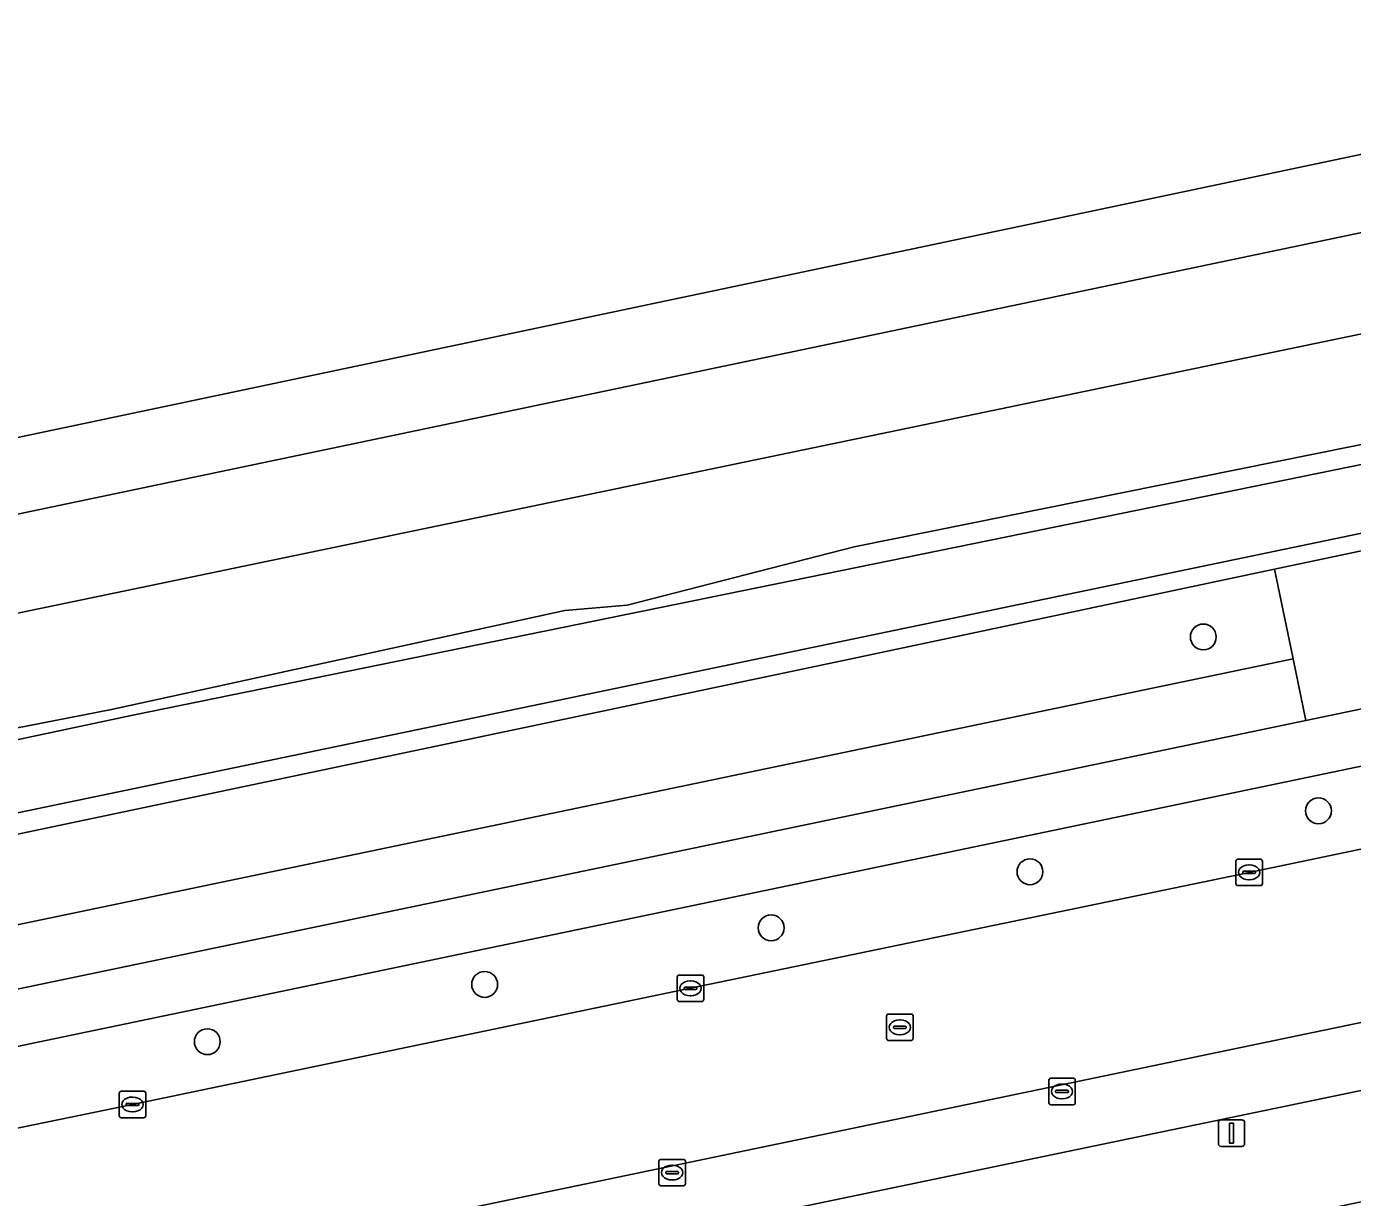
# Model space of a CAD drawing. Extents: x 162989 to 165008, y 383432 to 384338.
# Drawn here: x 164469.2 to 164519.3, y 384243.5 to 384287.7 of the extents above; entities that cross this region are included whole.
import ezdxf

# ---------------------------------------------------------------- set-up
doc = ezdxf.new("R2010")
doc.units = 0
for name, color, linetype in [('IMGEO_Berm_groen', 7, 'Continuous'), ('IMGEO_Boom', 7, 'Continuous'), ('IMGEO_Fietspad_open', 7, 'Continuous'), ('IMGEO_Gemengd_bos', 7, 'Continuous'), ('IMGEO_Grasland_overig', 7, 'Continuous'), ('IMGEO_Greppel_droge_sloot', 7, 'Continuous'), ('IMGEO_Hek', 7, 'Continuous'), ('IMGEO_Kolk', 7, 'Continuous'), ('IMGEO_Lichtmast', 7, 'Continuous'), ('IMGEO_Parkeervlak_open', 7, 'Continuous'), ('IMGEO_Rijbaan_lokaal_open', 7, 'Continuous'), ('IMGEO_Rioolput', 7, 'Continuous'), ('IMGEO_Spoor', 7, 'Continuous'), ('IMGEO_Spoorbaan_halfverhard', 7, 'Continuous')]:
    doc.layers.add(name, color=color, linetype=linetype)

msp = doc.modelspace()

# ---------------------------------------------------------------- linework, layer by layer
at = {"layer": 'IMGEO_Berm_groen'}
for points in [[(164701.49, 384294.495), (164700.854, 384297.472), (164660.017, 384288.989), (164626.984, 384282.106), (164593.336, 384275.079), (164552.977, 384266.743), (164451.735, 384245.634), (164404.835, 384235.881), (164384.225, 384231.598), (164359.448, 384226.443)], [(164362.222, 384223.918), (164366.446, 384224.764), (164371.602, 384225.857), (164392.697, 384230.265), (164413.812, 384234.682), (164431.965, 384238.461), (164453.063, 384242.87), (164473.197, 384247.002), (164494.286, 384251.393), (164515.399, 384255.774), (164536.491, 384260.183), (164557.545, 384264.556), (164576.693, 384268.524), (164598.754, 384273.114), (164618.889, 384277.307), (164639.966, 384281.684), (164659.11, 384285.678), (164679.181, 384289.857), (164701.277, 384294.45), (164701.49, 384294.495)]]:
    msp.add_lwpolyline(points, dxfattribs=at)
msp.add_lwpolyline([(164621.862, 384264.76), (164620.492, 384268.471), (164555.467, 384255.002), (164524.903, 384248.631), (164464.53, 384236.083), (164421.896, 384227.192), (164390.88, 384220.716), (164382.4, 384218.944), (164379.422, 384220.92), (164376.14, 384220.234), (164375.058, 384213.228), (164420.474, 384222.769), (164455.91, 384230.094), (164518.367, 384243.06), (164546.942, 384249.063), (164601.668, 384260.367), (164614.911, 384263.179), (164620.253, 384264.419)], close=True, dxfattribs=at)
at = {"layer": 'IMGEO_Boom'}
for centre in [(164513.667, 384264.672), (164518.019, 384258.1), (164507.116, 384255.798), (164497.333, 384253.678), (164486.507, 384251.54), (164476.025, 384249.375)]:
    msp.add_circle(centre, 0.489, dxfattribs=at)
at = {"layer": 'IMGEO_Fietspad_open'}
for points in [[(164701.49, 384294.495), (164705.407, 384295.319), (164704.798, 384298.309), (164720.656, 384301.571), (164758.566, 384309.469), (164779.659, 384313.863), (164778.993, 384315.896), (164758.651, 384311.662), (164720.002, 384303.629), (164703.932, 384300.267), (164659.159, 384290.995), (164626.815, 384284.248), (164592.857, 384277.162), (164552.545, 384268.813), (164517.54, 384261.516), (164451.067, 384247.659), (164404.577, 384238.044), (164359.498, 384228.605), (164357.48, 384228.183)], [(164359.448, 384226.443), (164384.225, 384231.598), (164404.835, 384235.881), (164451.735, 384245.634), (164552.977, 384266.743), (164593.336, 384275.079), (164626.984, 384282.106), (164660.017, 384288.989), (164700.854, 384297.472), (164701.49, 384294.495)]]:
    msp.add_lwpolyline(points, dxfattribs=at)
at = {"layer": 'IMGEO_Gemengd_bos'}
for points in [[(164778.993, 384315.896), (164778.735, 384316.73), (164777.169, 384321.86), (164776.731, 384321.77), (164763.995, 384319.142), (164643.168, 384293.999), (164612.143, 384287.449), (164595.74, 384283.986), (164516.359, 384267.228), (164517.058, 384263.844), (164517.54, 384261.516), (164552.545, 384268.813), (164592.857, 384277.162), (164626.815, 384284.248), (164659.159, 384290.995), (164703.932, 384300.267), (164720.002, 384303.629), (164758.651, 384311.662)], [(164303.485, 384223.907), (164304.402, 384219.662), (164323.29, 384223.548), (164359.021, 384230.9), (164517.058, 384263.844), (164516.359, 384267.228), (164500, 384263.774), (164434.525, 384250), (164348.319, 384232.834), (164345.391, 384232.251), (164340.758, 384231.27), (164314.07, 384225.844), (164312.147, 384225.517), (164310.471, 384225.232), (164308.203, 384224.846)], [(164517.54, 384261.516), (164517.058, 384263.844), (164359.021, 384230.9), (164359.498, 384228.605), (164404.577, 384238.044), (164451.067, 384247.659)]]:
    msp.add_lwpolyline(points, close=True, dxfattribs=at)
at = {"layer": 'IMGEO_Grasland_overig'}
for points in [[(164555.868, 384279.454), (164533.879, 384274.824), (164500.473, 384268.075), (164491.893, 384265.874), (164489.542, 384265.671), (164472.406, 384261.928), (164444.706, 384256.531)], [(164395.414, 384245.184), (164473.212, 384261.72), (164551.622, 384277.718)]]:
    msp.add_lwpolyline(points, dxfattribs=at)
at = {"layer": 'IMGEO_Greppel_droge_sloot'}
msp.add_lwpolyline([(164314.07, 384225.844), (164340.758, 384231.27), (164345.391, 384232.251), (164348.319, 384232.834), (164434.525, 384250), (164500, 384263.774), (164516.359, 384267.228), (164595.74, 384283.986), (164595.962, 384284.289), (164596.247, 384284.465), (164596.469, 384285.02), (164596.499, 384285.647), (164596.223, 384286.003), (164596.111, 384286.147), (164595.189, 384286.428), (164593.742, 384286.339), (164576.217, 384282.833), (164551.622, 384277.718), (164473.212, 384261.72), (164395.414, 384245.184), (164311.739, 384227.771)], dxfattribs=at)
at = {"layer": 'IMGEO_Hek'}
msp.add_lwpolyline([(164303.131, 384226.044), (164305.697, 384225.187), (164307.372, 384224.639), (164387.865, 384241.173), (164396.794, 384243.033), (164579.165, 384280.984), (164608.458, 384287.127), (164632.936, 384292.237), (164650.022, 384295.726), (164674.431, 384300.787), (164689.153, 384303.87), (164716.01, 384309.444), (164762.017, 384319.118), (164785.621, 384324.006)], dxfattribs=at)
at = {"layer": 'IMGEO_Kolk'}
for p, q in [((164514.973, 384256.274), (164515.825, 384256.274)), ((164514.898, 384255.348), (164514.898, 384256.2)), ((164515.157, 384255.768), (164515.157, 384255.78)), ((164515.595, 384255.731), (164515.197, 384255.731)), ((164515.2, 384255.817), (164515.598, 384255.817)), ((164515.386, 384256.054), (164515.411, 384256.054)), ((164515.641, 384255.78), (164515.641, 384255.768)), ((164515.899, 384256.2), (164515.899, 384255.348)), ((164515.825, 384255.274), (164514.973, 384255.274)), ((164515.409, 384255.494), (164515.384, 384255.494)), ((164493.785, 384250.967), (164493.785, 384251.819)), ((164493.86, 384251.893), (164494.712, 384251.893)), ((164494.786, 384251.819), (164494.786, 384250.967)), ((164494.044, 384251.387), (164494.044, 384251.399)), ((164494.482, 384251.35), (164494.084, 384251.35)), ((164494.087, 384251.436), (164494.485, 384251.436)), ((164494.273, 384251.673), (164494.298, 384251.673)), ((164494.528, 384251.399), (164494.528, 384251.387)), ((164494.712, 384250.893), (164493.86, 384250.893)), ((164494.296, 384251.113), (164494.271, 384251.113)), ((164507.827, 384247.068), (164507.827, 384247.92)), ((164507.902, 384247.994), (164508.754, 384247.994)), ((164508.315, 384247.774), (164508.34, 384247.774)), ((164508.828, 384247.92), (164508.828, 384247.068)), ((164472.696, 384246.576), (164472.696, 384247.428)), ((164472.771, 384247.502), (164473.623, 384247.502)), ((164473.184, 384247.282), (164473.209, 384247.282)), ((164473.697, 384247.428), (164473.697, 384246.576)), ((164508.086, 384247.488), (164508.086, 384247.5)), ((164508.524, 384247.451), (164508.126, 384247.451)), ((164508.129, 384247.537), (164508.527, 384247.537)), ((164508.338, 384247.214), (164508.313, 384247.214)), ((164508.57, 384247.5), (164508.57, 384247.488)), ((164472.955, 384246.996), (164472.955, 384247.008)), ((164473.393, 384246.959), (164472.995, 384246.959)), ((164472.998, 384247.045), (164473.396, 384247.045)), ((164473.207, 384246.722), (164473.182, 384246.722)), ((164473.439, 384247.008), (164473.439, 384246.996)), ((164508.754, 384246.994), (164507.902, 384246.994)), ((164473.623, 384246.502), (164472.771, 384246.502)), ((164493.092, 384244.002), (164493.092, 384244.854)), ((164493.167, 384244.928), (164494.019, 384244.928)), ((164493.58, 384244.708), (164493.605, 384244.708)), ((164494.093, 384244.854), (164494.093, 384244.002)), ((164493.351, 384244.422), (164493.351, 384244.434)), ((164493.789, 384244.385), (164493.391, 384244.385)), ((164493.394, 384244.471), (164493.792, 384244.471)), ((164493.835, 384244.434), (164493.835, 384244.422)), ((164494.019, 384243.928), (164493.167, 384243.928)), ((164493.603, 384244.148), (164493.578, 384244.148))]:
    msp.add_line(p, q, dxfattribs=at)
for points in [[(164514.973, 384256.274), (164515.825, 384256.274)], [(164514.898, 384255.348), (164514.898, 384256.2)], [(164515.899, 384256.2), (164515.899, 384255.348)], [(164515.825, 384255.274), (164514.973, 384255.274)], [(164493.785, 384250.967), (164493.785, 384251.819)], [(164493.86, 384251.893), (164494.712, 384251.893)], [(164494.786, 384251.819), (164494.786, 384250.967)], [(164494.712, 384250.893), (164493.86, 384250.893)], [(164507.827, 384247.068), (164507.827, 384247.92)], [(164507.902, 384247.994), (164508.754, 384247.994)], [(164508.828, 384247.92), (164508.828, 384247.068)], [(164472.696, 384246.576), (164472.696, 384247.428)], [(164472.771, 384247.502), (164473.623, 384247.502)], [(164473.697, 384247.428), (164473.697, 384246.576)], [(164508.754, 384246.994), (164507.902, 384246.994)], [(164473.623, 384246.502), (164472.771, 384246.502)], [(164493.092, 384244.002), (164493.092, 384244.854)], [(164493.167, 384244.928), (164494.019, 384244.928)], [(164494.093, 384244.854), (164494.093, 384244.002)], [(164494.019, 384243.928), (164493.167, 384243.928)]]:
    msp.add_lwpolyline(points, dxfattribs=at)
for centre, radius, start, end in [((164514.975, 384256.198), 0.0765, 91.552, 178.448), ((164514.975, 384256.198), 0.0765, 91.552, 178.448), ((164515.823, 384256.198), 0.0765, 1.552, 88.448), ((164515.823, 384256.198), 0.0765, 1.552, 88.448), ((164515.197, 384255.777), 0.0403, 85.8775, 175.7526), ((164515.194, 384255.767), 0.0366, 178.938, 274.7102), ((164515.598, 384255.774), 0.043, 264.8664, 352.4533), ((164515.602, 384255.779), 0.0386, 1.7309, 96.639), ((164514.975, 384255.35), 0.0765, 181.552, 268.448), ((164514.975, 384255.35), 0.0765, 181.552, 268.448), ((164515.823, 384255.35), 0.0765, 271.552, 358.448), ((164515.823, 384255.35), 0.0765, 271.552, 358.448), ((164493.862, 384251.817), 0.0765, 91.552, 178.448), ((164493.862, 384251.817), 0.0765, 91.552, 178.448), ((164494.71, 384251.817), 0.0765, 1.552, 88.448), ((164494.71, 384251.817), 0.0765, 1.552, 88.448), ((164494.084, 384251.396), 0.0403, 85.8775, 175.7526), ((164494.081, 384251.386), 0.0366, 178.938, 274.7102), ((164494.485, 384251.393), 0.043, 264.8664, 352.4533), ((164494.489, 384251.398), 0.0386, 1.7309, 96.639), ((164493.862, 384250.969), 0.0765, 181.552, 268.448), ((164493.862, 384250.969), 0.0765, 181.552, 268.448), ((164494.71, 384250.969), 0.0765, 271.552, 358.448), ((164494.71, 384250.969), 0.0765, 271.552, 358.448), ((164507.904, 384247.918), 0.0765, 91.552, 178.448), ((164507.904, 384247.918), 0.0765, 91.552, 178.448), ((164508.752, 384247.918), 0.0765, 1.552, 88.448), ((164508.752, 384247.918), 0.0765, 1.552, 88.448), ((164472.773, 384247.426), 0.0765, 91.552, 178.448), ((164472.773, 384247.426), 0.0765, 91.552, 178.448), ((164473.621, 384247.426), 0.0765, 1.552, 88.448), ((164473.621, 384247.426), 0.0765, 1.552, 88.448), ((164508.126, 384247.497), 0.0403, 85.8775, 175.7526), ((164508.123, 384247.487), 0.0366, 178.938, 274.7102), ((164508.527, 384247.494), 0.043, 264.8664, 352.4533), ((164508.531, 384247.499), 0.0386, 1.7309, 96.639), ((164472.995, 384247.005), 0.0403, 85.8775, 175.7526), ((164472.992, 384246.995), 0.0366, 178.938, 274.7102), ((164473.396, 384247.002), 0.043, 264.8664, 352.4533), ((164473.4, 384247.007), 0.0386, 1.7309, 96.639), ((164507.904, 384247.07), 0.0765, 181.552, 268.448), ((164507.904, 384247.07), 0.0765, 181.552, 268.448), ((164508.752, 384247.07), 0.0765, 271.552, 358.448), ((164508.752, 384247.07), 0.0765, 271.552, 358.448), ((164472.773, 384246.578), 0.0765, 181.552, 268.448), ((164472.773, 384246.578), 0.0765, 181.552, 268.448), ((164473.621, 384246.578), 0.0765, 271.552, 358.448), ((164473.621, 384246.578), 0.0765, 271.552, 358.448), ((164493.169, 384244.852), 0.0765, 91.552, 178.448), ((164493.169, 384244.852), 0.0765, 91.552, 178.448), ((164494.017, 384244.852), 0.0765, 1.552, 88.448), ((164494.017, 384244.852), 0.0765, 1.552, 88.448), ((164493.391, 384244.431), 0.0403, 85.8775, 175.7526), ((164493.388, 384244.421), 0.0366, 178.938, 274.7102), ((164493.792, 384244.428), 0.043, 264.8664, 352.4533), ((164493.796, 384244.433), 0.0386, 1.7309, 96.639), ((164493.169, 384244.004), 0.0765, 181.552, 268.448), ((164493.169, 384244.004), 0.0765, 181.552, 268.448), ((164494.017, 384244.004), 0.0765, 271.552, 358.448), ((164494.017, 384244.004), 0.0765, 271.552, 358.448)]:
    msp.add_arc(centre, radius, start, end, dxfattribs=at)
for centre, major_axis, ratio, start_param, end_param in [((164515.385, 384255.774), (-0.387, 0.002), 0.722429, 4.712389, 7.853982), ((164515.41, 384255.774), (-0.39, 0.002), 0.717154, 1.570796, 4.712389), ((164494.272, 384251.393), (-0.387, 0.002), 0.722429, 4.712389, 7.853982), ((164494.297, 384251.393), (-0.39, 0.002), 0.717154, 1.570796, 4.712389), ((164508.314, 384247.494), (-0.387, 0.002), 0.722429, 4.712389, 7.853982), ((164508.339, 384247.494), (-0.39, 0.002), 0.717154, 1.570796, 4.712389), ((164473.183, 384247.002), (-0.387, 0.002), 0.722429, 4.712389, 7.853982), ((164473.208, 384247.002), (-0.39, 0.002), 0.717154, 1.570796, 4.712389), ((164493.579, 384244.428), (-0.387, 0.002), 0.722429, 4.712389, 7.853982), ((164493.604, 384244.428), (-0.39, 0.002), 0.717154, 1.570796, 4.712389)]:
    msp.add_ellipse(centre, major_axis=major_axis, ratio=ratio, start_param=start_param, end_param=end_param, dxfattribs=at)
at = {"layer": 'IMGEO_Lichtmast'}
for p, q in [((164514.236, 384245.52), (164514.236, 384246.32)), ((164514.236, 384246.32), (164514.236, 384245.52)), ((164514.336, 384246.42), (164515.126, 384246.42)), ((164515.126, 384246.42), (164514.336, 384246.42)), ((164515.226, 384246.32), (164515.226, 384245.52)), ((164515.226, 384245.52), (164515.226, 384246.32)), ((164515.126, 384245.42), (164514.336, 384245.42)), ((164514.336, 384245.42), (164515.126, 384245.42))]:
    msp.add_line(p, q, dxfattribs=at)
msp.add_lwpolyline([(164514.656, 384246.295), (164514.806, 384246.295), (164514.806, 384245.545), (164514.656, 384245.545), (164514.656, 384246.295)], dxfattribs=at)
for centre, start, end in [((164514.336, 384246.32), 90, 180), ((164514.336, 384246.32), 90, 180), ((164515.126, 384246.32), 0, 90), ((164515.126, 384246.32), 360, 90), ((164514.336, 384245.52), 180, 270), ((164514.336, 384245.52), 180, 270), ((164515.126, 384245.52), 270, 0), ((164515.126, 384245.52), 270, 0)]:
    msp.add_arc(centre, 0.1, start, end, dxfattribs=at)
at = {"layer": 'IMGEO_Parkeervlak_open'}
msp.add_lwpolyline([(164752.838, 384298.623), (164727.875, 384293.439), (164700.168, 384287.62), (164667.954, 384280.937), (164627.992, 384272.609), (164555.352, 384257.53), (164524.346, 384251.088), (164450.33, 384235.678), (164421.166, 384229.639), (164391.945, 384223.533), (164379.422, 384220.92), (164382.4, 384218.944), (164390.88, 384220.716), (164421.896, 384227.192), (164464.53, 384236.083), (164524.903, 384248.631), (164555.467, 384255.002), (164620.492, 384268.471)], dxfattribs=at)
at = {"layer": 'IMGEO_Rijbaan_lokaal_open'}
for points in [[(164364.568, 384217.842), (164365.779, 384218.091), (164371.085, 384219.184), (164376.14, 384220.234), (164379.422, 384220.92), (164391.945, 384223.533), (164421.166, 384229.639), (164450.33, 384235.678), (164524.346, 384251.088), (164555.352, 384257.53), (164627.992, 384272.609), (164667.954, 384280.937), (164700.168, 384287.62), (164727.875, 384293.439), (164752.838, 384298.623)], [(164705.407, 384295.319), (164701.49, 384294.495), (164701.277, 384294.45), (164679.181, 384289.857), (164659.11, 384285.678), (164639.966, 384281.684), (164618.889, 384277.307), (164598.754, 384273.114), (164576.693, 384268.524), (164557.545, 384264.556), (164536.491, 384260.183), (164515.399, 384255.774), (164494.286, 384251.393), (164473.197, 384247.002), (164453.063, 384242.87), (164431.965, 384238.461), (164413.812, 384234.682), (164392.697, 384230.265), (164371.602, 384225.857), (164366.446, 384224.764), (164362.222, 384223.918)]]:
    msp.add_lwpolyline(points, dxfattribs=at)
at = {"layer": 'IMGEO_Rioolput'}
for p, q in [((164501.699, 384249.493), (164501.699, 384250.345)), ((164501.774, 384250.419), (164502.626, 384250.419)), ((164502.7, 384250.345), (164502.7, 384249.493)), ((164501.958, 384249.913), (164501.958, 384249.925)), ((164502.396, 384249.876), (164501.998, 384249.876)), ((164502.001, 384249.962), (164502.399, 384249.962)), ((164502.187, 384250.199), (164502.212, 384250.199)), ((164502.442, 384249.925), (164502.442, 384249.913)), ((164502.626, 384249.419), (164501.774, 384249.419)), ((164502.21, 384249.639), (164502.185, 384249.639))]:
    msp.add_line(p, q, dxfattribs=at)
for points in [[(164501.699, 384249.493), (164501.699, 384250.345)], [(164501.774, 384250.419), (164502.626, 384250.419)], [(164502.7, 384250.345), (164502.7, 384249.493)], [(164502.626, 384249.419), (164501.774, 384249.419)]]:
    msp.add_lwpolyline(points, dxfattribs=at)
for centre, radius, start, end in [((164501.776, 384250.343), 0.0765, 91.552, 178.448), ((164501.776, 384250.343), 0.0765, 91.552, 178.448), ((164502.624, 384250.343), 0.0765, 1.552, 88.448), ((164502.624, 384250.343), 0.0765, 1.552, 88.448), ((164501.998, 384249.922), 0.0403, 85.8775, 175.7526), ((164501.995, 384249.912), 0.0366, 178.938, 274.7102), ((164502.399, 384249.919), 0.043, 264.8664, 352.4533), ((164502.403, 384249.924), 0.0386, 1.7309, 96.639), ((164501.776, 384249.495), 0.0765, 181.552, 268.448), ((164501.776, 384249.495), 0.0765, 181.552, 268.448), ((164502.624, 384249.495), 0.0765, 271.552, 358.448), ((164502.624, 384249.495), 0.0765, 271.552, 358.448)]:
    msp.add_arc(centre, radius, start, end, dxfattribs=at)
for centre, major_axis, ratio, start_param, end_param in [((164502.186, 384249.919), (-0.387, 0.002), 0.722429, 4.712389, 7.853982), ((164502.211, 384249.919), (-0.39, 0.002), 0.717154, 1.570796, 4.712389)]:
    msp.add_ellipse(centre, major_axis=major_axis, ratio=ratio, start_param=start_param, end_param=end_param, dxfattribs=at)
at = {"layer": 'IMGEO_Spoor'}
for points in [[(164788.231, 384335.773), (164684.182, 384314.23), (164649.743, 384306.978), (164549.034, 384286.117), (164446.504, 384264.637), (164353.435, 384245.24), (164284.243, 384230.902), (164214.646, 384216.358), (164173.585, 384207.909), (164102.605, 384193.066), (164031.754, 384178.409), (163810.752, 384132.353), (163673.071, 384103.86), (163574.904, 384083.455)], [(164789.572, 384332.389), (164775.58, 384329.429), (164644.744, 384302.256), (164570.629, 384286.722), (164345.336, 384239.894), (164220.116, 384213.747), (164092.662, 384187.275), (164071.527, 384182.957), (163942.979, 384156.119), (163900.983, 384147.477), (163806.025, 384127.659), (163575.669, 384079.775)]]:
    msp.add_lwpolyline(points, dxfattribs=at)
at = {"layer": 'IMGEO_Spoorbaan_halfverhard'}
for points in [[(164706.743, 384321.763), (164606.695, 384301.557), (164536.705, 384286.506), (164425.392, 384263.049), (164398.718, 384257.575), (164301.524, 384235.937)], [(164444.706, 384256.531), (164472.406, 384261.928), (164489.542, 384265.671), (164491.893, 384265.874), (164500.473, 384268.075), (164533.879, 384274.824), (164555.868, 384279.454), (164557.503, 384279.287), (164558.865, 384279.583), (164560.061, 384280.253), (164592.708, 384287.074), (164611.029, 384290.424), (164613.601, 384290.649), (164614.72, 384290.59), (164626.751, 384293.415), (164644.033, 384297.129), (164667.498, 384301.803), (164726.681, 384314.367)]]:
    msp.add_lwpolyline(points, dxfattribs=at)

doc.saveas('drawing.dxf')
